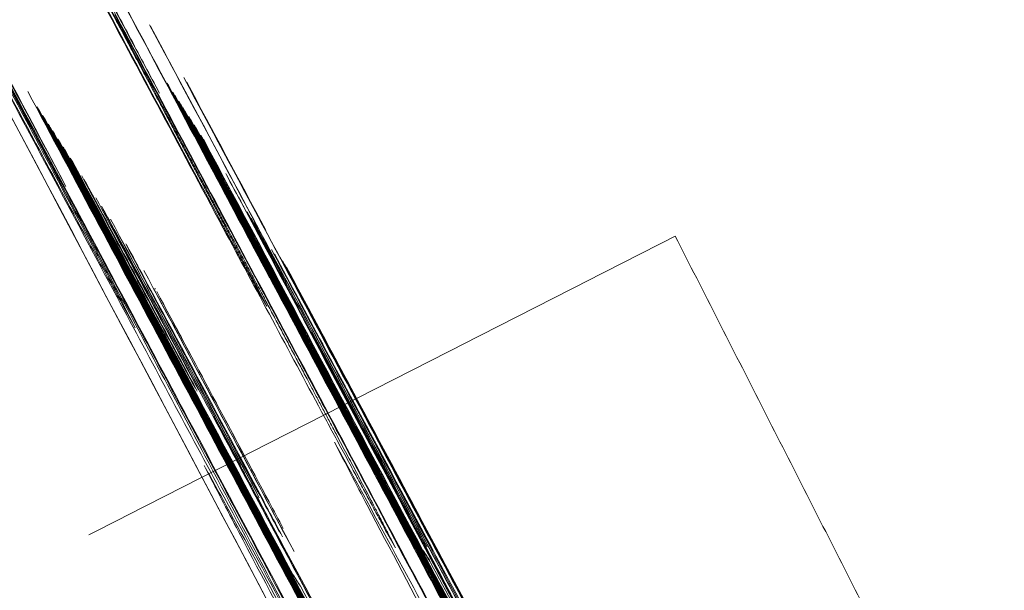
# Model space of a CAD drawing. Header units: millimetres. Extents: x -10 to 594, y 0 to 420.
# Tile 26 of 656: x 166.1619 to 166.2117, y 50.2089 to 50.2377. Entities that reach past the tile are written whole.
import ezdxf

# ---------------------------------------------------------------- set-up
doc = ezdxf.new("R2010")
doc.units = ezdxf.units.MM
doc.layers.add('1', color=7, linetype='Continuous', true_color=0xffffff)

msp = doc.modelspace()

# ---------------------------------------------------------------- linework, layer by layer
at = {"layer": '1', "color": 155, "linetype": 'Continuous', "lineweight": 18}
for p, q in [((166.173854, 50.224332), (166.174401, 50.223256)), ((166.174401, 50.223256), (166.174101, 50.223777)), ((166.180468, 50.211827), (166.180919, 50.211044))]:
    msp.add_line(p, q, dxfattribs=at)
for points, knots in [([(166.34648, 48.650572), (166.267545, 48.798879), (166.110732, 49.093856), (165.81123, 49.657972), (165.481888, 50.278515), (165.213489, 50.782734), (165.149557, 50.902466), (165.149558, 50.902464)], [0, 0, 0, 0, 0.125, 0.25, 0.5, 0.75, 1, 1, 1, 1]), ([(165.149558, 50.902464), (165.149662, 50.90227), (165.213634, 50.782461), (165.481888, 50.278515), (165.81123, 49.657972), (166.110732, 49.093856), (166.267545, 48.798879), (166.34648, 48.650572)], [0, 0, 0, 0, 0.249695, 0.499797, 0.749898, 0.874949, 1, 1, 1, 1]), ([(166.360392, 48.656626), (166.281991, 48.804127), (166.126242, 49.097496), (165.82879, 49.658515), (165.501739, 50.275595), (165.235264, 50.776905), (165.171804, 50.895922), (165.171805, 50.89592)], [0, 0, 0, 0, 0.125, 0.25, 0.5, 0.75, 1, 1, 1, 1]), ([(165.171804, 50.895921), (165.171805, 50.89592), (165.235264, 50.776905), (165.501739, 50.275595), (165.82879, 49.658515), (166.126242, 49.097496), (166.281991, 48.804127), (166.360392, 48.656626)], [0, 0, 0, 0, 0.25, 0.5, 0.75, 0.875, 1, 1, 1, 1]), ([(165.824479, 50.867991), (165.824479, 50.86799), (165.825332, 50.866386), (165.82918, 50.859146), (165.835596, 50.847074), (165.844553, 50.830221), (165.855973, 50.80873), (165.86983, 50.782648), (165.886095, 50.752029), (165.904742, 50.716918), (165.925711, 50.677424), (165.948966, 50.633614), (165.974473, 50.58555), (166.002161, 50.533361), (166.031886, 50.477318), (166.063544, 50.417612), (166.097077, 50.354356), (166.132435, 50.287642), (166.169525, 50.217645), (166.208275, 50.144502), (166.248654, 50.068275), (166.290581, 49.989119), (166.333877, 49.907373), (166.378394, 49.823321), (166.424058, 49.737109), (166.47083, 49.648816), (166.518605, 49.558644), (166.567294, 49.46677), (166.616851, 49.373287), (166.651833, 49.30732), (166.671674, 49.269914), (166.676106, 49.26156), (166.680539, 49.253202), (166.684975, 49.244841), (166.689413, 49.236476), (166.693852, 49.228108), (166.698294, 49.219736), (166.702738, 49.211361), (166.707183, 49.202982), (166.711631, 49.194599), (166.716081, 49.186213), (166.720533, 49.177823), (166.724988, 49.16943), (166.729444, 49.161033), (166.733903, 49.152632), (166.738364, 49.144227), (166.742826, 49.135819), (166.747292, 49.127406), (166.751759, 49.11899), (166.756229, 49.110571), (166.760701, 49.102147), (166.765175, 49.09372), (166.769651, 49.085288), (166.77413, 49.076853), (166.778611, 49.068414), (166.783094, 49.059971), (166.78758, 49.051524), (166.792068, 49.043073), (166.796558, 49.034618), (166.801051, 49.026158), (166.805546, 49.017695), (166.810043, 49.009228), (166.814543, 49.000757), (166.819045, 48.992282), (166.82355, 48.983802), (166.828057, 48.975319), (166.832567, 48.966831), (166.837079, 48.958339), (166.841593, 48.949843), (166.84611, 48.941343), (166.85063, 48.932838), (166.855152, 48.924329), (166.859676, 48.915816), (166.864203, 48.907299), (166.868733, 48.898777), (166.871754, 48.893095), (166.873265, 48.890253)], [0, 0, 0, 0, 0.031081, 0.062158, 0.093305, 0.1246, 0.155888, 0.187056, 0.218181, 0.249337, 0.280514, 0.31167, 0.342879, 0.374214, 0.405539, 0.436746, 0.467909, 0.4991, 0.530268, 0.561397, 0.592563, 0.623843, 0.655121, 0.686287, 0.717423, 0.748611, 0.779829, 0.811039, 0.842328, 0.873781, 0.876531, 0.879279, 0.882027, 0.884774, 0.887519, 0.890264, 0.893008, 0.895752, 0.898494, 0.901236, 0.903978, 0.906719, 0.909459, 0.912199, 0.914939, 0.917678, 0.920417, 0.923156, 0.925895, 0.928633, 0.931372, 0.934111, 0.936849, 0.939588, 0.942328, 0.945067, 0.947807, 0.950547, 0.953288, 0.956029, 0.95877, 0.961513, 0.964256, 0.966999, 0.969744, 0.972489, 0.975235, 0.977982, 0.98073, 0.98348, 0.98623, 0.988981, 0.991734, 0.994488, 0.997243, 1, 1, 1, 1]), ([(166.873265, 48.890253), (166.803682, 49.021144), (166.665621, 49.281218), (166.402497, 49.777725), (166.114057, 50.322512), (165.879989, 50.763625), (165.824479, 50.867991), (165.824479, 50.86799)], [0, 0, 0, 0, 0.125, 0.25, 0.5, 0.75, 1, 1, 1, 1]), ([(165.010917, 50.862564), (165.010917, 50.862563), (165.076066, 50.741952), (165.349727, 50.233878), (165.685703, 49.608417), (165.991128, 49.039987), (166.150954, 48.742869), (166.231371, 48.593528)], [0, 0, 0, 0, 0.249998, 0.499996, 0.749994, 0.874994, 1, 1, 1, 1]), ([(166.231365, 48.593525), (166.150957, 48.742846), (165.991141, 49.039943), (165.685724, 49.608353), (165.349749, 50.233807), (165.076099, 50.741862), (165.010954, 50.862466), (165.010954, 50.862465)], [0, 0, 0, 0, 0.124994, 0.249995, 0.499996, 0.749998, 1, 1, 1, 1]), ([(164.995845, 50.83621), (164.995846, 50.83621), (165.060648, 50.716479), (165.333018, 50.211877), (165.667596, 49.590419), (165.971761, 49.025611), (166.130906, 48.730415), (166.210969, 48.582059)], [0, 0, 0, 0, 0.25, 0.5, 0.75, 0.875, 1, 1, 1, 1]), ([(166.210968, 48.582059), (166.130906, 48.730415), (165.97176, 49.025611), (165.667596, 49.590419), (165.333018, 50.211877), (165.060648, 50.716479), (164.993918, 50.839772), (164.99596, 50.835998), (164.996189, 50.835575)], [0, 0, 0, 0, 0.123168, 0.246336, 0.492672, 0.739007, 0.985343, 1, 1, 1, 1]), ([(166.397436, 48.662957), (166.324891, 48.799597), (166.180731, 49.071435), (165.90541, 49.591285), (165.603024, 50.162575), (165.357587, 50.625226), (165.299371, 50.734703), (165.299371, 50.734701)], [0, 0, 0, 0, 0.125, 0.25, 0.5, 0.75, 1, 1, 1, 1]), ([(165.299371, 50.734702), (165.299371, 50.734701), (165.357587, 50.625226), (165.603024, 50.162575), (165.90541, 49.591285), (166.180731, 49.071435), (166.324891, 48.799597), (166.397436, 48.662957)], [0, 0, 0, 0, 0.25, 0.5, 0.75, 0.875, 1, 1, 1, 1]), ([(165.290076, 50.636809), (165.290077, 50.636808), (165.346303, 50.531375), (165.583798, 50.08514), (165.876931, 49.533319), (166.137319, 49.043444), (166.269885, 48.794341), (166.333172, 48.675529)], [0, 0, 0, 0, 0.253116, 0.506233, 0.759349, 0.885908, 1, 1, 1, 1]), ([(166.333172, 48.675529), (166.269885, 48.794341), (166.137319, 49.043444), (165.876931, 49.533319), (165.583798, 50.08514), (165.346303, 50.531375), (165.290076, 50.636809), (165.290077, 50.636808)], [0, 0, 0, 0, 0.114092, 0.240651, 0.493767, 0.746884, 1, 1, 1, 1]), ([(166.180934, 48.551392), (166.108944, 48.68419), (165.965745, 48.948576), (165.691956, 49.45458), (165.391147, 50.010784), (165.147573, 50.460417), (165.089944, 50.566614), (165.089945, 50.566612)], [0, 0, 0, 0, 0.125, 0.25, 0.5, 0.75, 1, 1, 1, 1]), ([(165.089944, 50.566613), (165.089945, 50.566612), (165.147573, 50.460417), (165.391147, 50.010784), (165.691956, 49.45458), (165.965745, 48.948576), (166.108944, 48.68419), (166.180934, 48.551392)], [0, 0, 0, 0, 0.25, 0.5, 0.75, 0.875, 1, 1, 1, 1]), ([(166.168974, 50.234031), (166.168495, 50.234936), (166.167537, 50.236743), (166.166097, 50.23946), (166.164657, 50.242177), (166.163215, 50.244895), (166.161773, 50.247615), (166.160331, 50.250337), (166.158887, 50.253059), (166.157443, 50.255784), (166.155998, 50.258507), (166.154899, 50.260581), (166.15412, 50.262048), (166.153628, 50.262977), (166.153036, 50.264093), (166.152347, 50.265393), (166.151559, 50.266879), (166.150673, 50.26855), (166.149689, 50.270406), (166.148606, 50.272449), (166.147216, 50.275069), (166.145635, 50.278051), (166.143974, 50.281183), (166.14256, 50.28385), (166.141392, 50.286051), (166.140693, 50.28737), (166.140385, 50.28795)], [0, 0, 0, 0, 0.050324, 0.100581, 0.150772, 0.200898, 0.250957, 0.300951, 0.350879, 0.400741, 0.450538, 0.500269, 0.513928, 0.531114, 0.551827, 0.576068, 0.603838, 0.635137, 0.669966, 0.708325, 0.750215, 0.817818, 0.8766, 0.926559, 0.967692, 1, 1, 1, 1]), ([(166.163679, 50.243913), (166.16412, 50.24309), (166.165, 50.241447), (166.166324, 50.238976), (166.167648, 50.236506), (166.168532, 50.234855), (166.168974, 50.234031)], [0, 0, 0, 0, 0.251062, 0.501413, 0.751058, 1, 1, 1, 1]), ([(166.166384, 50.238449), (166.166545, 50.238145), (166.166869, 50.237534), (166.167351, 50.236624), (166.167832, 50.235716), (166.168313, 50.234809), (166.168793, 50.233902), (166.169221, 50.233095), (166.169601, 50.232377), (166.169936, 50.231744), (166.170272, 50.231111), (166.170609, 50.230475), (166.170947, 50.229838), (166.171286, 50.229199), (166.171626, 50.228558), (166.171966, 50.227916), (166.172196, 50.227482), (166.172311, 50.227266)], [0, 0, 0, 0, 0.081735, 0.164054, 0.246961, 0.330462, 0.414562, 0.499265, 0.558065, 0.616041, 0.673207, 0.729576, 0.785164, 0.839984, 0.894053, 0.947386, 1, 1, 1, 1]), ([(166.172206, 50.227573), (166.172058, 50.227851), (166.171763, 50.228407), (166.171318, 50.229245), (166.170872, 50.230084), (166.170426, 50.230924), (166.16998, 50.231764), (166.169584, 50.232508), (166.169243, 50.23315), (166.168957, 50.233688), (166.168671, 50.234225), (166.168387, 50.234761), (166.168103, 50.235296), (166.167819, 50.23583), (166.167536, 50.236363), (166.167254, 50.236895), (166.167068, 50.237245), (166.166974, 50.237421)], [0, 0, 0, 0, 0.084613, 0.168752, 0.252424, 0.335638, 0.418401, 0.500721, 0.553663, 0.60719, 0.661326, 0.716089, 0.7715, 0.827579, 0.884343, 0.941811, 1, 1, 1, 1]), ([(166.188433, 50.198805), (166.185139, 50.204975), (166.178779, 50.216885), (166.172419, 50.228795), (166.169354, 50.234536)], [0, 0, 0, 0, 0.518019, 1, 1, 1, 1]), ([(166.169355, 50.234536), (166.174789, 50.224359), (166.181149, 50.212449), (166.187509, 50.200539), (166.188434, 50.198806)], [0, 0, 0, 0, 0.854454, 1, 1, 1, 1]), ([(166.188536, 50.198648), (166.187608, 50.200384), (166.181248, 50.212295), (166.174888, 50.224207), (166.169454, 50.234381)], [0, 0, 0, 0, 0.145833, 1, 1, 1, 1]), ([(166.169659, 50.234066), (166.175093, 50.22389), (166.181455, 50.211976), (166.187817, 50.200063), (166.188745, 50.198326)], [0, 0, 0, 0, 0.854167, 1, 1, 1, 1]), ([(166.188838, 50.198182), (166.18791, 50.199919), (166.181548, 50.211833), (166.175186, 50.223748), (166.16975, 50.233925)], [0, 0, 0, 0, 0.145833, 1, 1, 1, 1]), ([(166.16995, 50.233618), (166.175386, 50.223439), (166.182015, 50.211026), (166.188644, 50.198613), (166.189837, 50.196379)], [0, 0, 0, 0, 0.82, 1, 1, 1, 1]), ([(166.162772, 50.233335), (166.166116, 50.227073), (166.172806, 50.214545), (166.179495, 50.202017), (166.182841, 50.195751)], [0, 0, 0, 0, 0.499819, 1, 1, 1, 1]), ([(166.195497, 50.185811), (166.192448, 50.191521), (166.183962, 50.20741), (166.175476, 50.2233), (166.170039, 50.233481)], [0, 0, 0, 0, 0.359375, 1, 1, 1, 1]), ([(166.189257, 50.197536), (166.185956, 50.203717), (166.179591, 50.215636), (166.173225, 50.227555), (166.170161, 50.233293)], [0, 0, 0, 0, 0.51863, 1, 1, 1, 1]), ([(166.170164, 50.233294), (166.175607, 50.223102), (166.181973, 50.211183), (166.188338, 50.199265), (166.18926, 50.197538)], [0, 0, 0, 0, 0.855072, 1, 1, 1, 1]), ([(166.189367, 50.197368), (166.188438, 50.199106), (166.182073, 50.211026), (166.175706, 50.222946), (166.170268, 50.233128)], [0, 0, 0, 0, 0.145833, 1, 1, 1, 1]), ([(166.170458, 50.232835), (166.175897, 50.222651), (166.182265, 50.210729), (166.188632, 50.198808), (166.189561, 50.197069)], [0, 0, 0, 0, 0.854167, 1, 1, 1, 1]), ([(166.189648, 50.196936), (166.188719, 50.198674), (166.182351, 50.210597), (166.175983, 50.22252), (166.170543, 50.232704)], [0, 0, 0, 0, 0.145833, 1, 1, 1, 1]), ([(166.163565, 50.232115), (166.166911, 50.225849), (166.173607, 50.213312), (166.180302, 50.200775), (166.183651, 50.194505)], [0, 0, 0, 0, 0.499816, 1, 1, 1, 1]), ([(166.170728, 50.23242), (166.176169, 50.222233), (166.182804, 50.209812), (166.189438, 50.19739), (166.190632, 50.195155)], [0, 0, 0, 0, 0.82, 1, 1, 1, 1]), ([(166.19629, 50.18459), (166.193238, 50.190304), (166.184745, 50.206204), (166.176252, 50.222105), (166.170811, 50.232292)], [0, 0, 0, 0, 0.359375, 1, 1, 1, 1]), ([(166.182223, 50.211014), (166.180216, 50.214771), (166.176499, 50.221729), (166.172782, 50.228688), (166.171072, 50.23189)], [0, 0, 0, 0, 0.539854, 1, 1, 1, 1]), ([(166.164463, 50.230732), (166.166459, 50.226994), (166.170176, 50.220037), (166.173892, 50.213079), (166.175612, 50.209859)], [0, 0, 0, 0, 0.537143, 1, 1, 1, 1]), ([(166.174101, 50.223777), (166.174037, 50.223894), (166.173912, 50.224126), (166.173721, 50.224482), (166.173529, 50.224838), (166.173336, 50.225196), (166.173144, 50.225554), (166.172973, 50.225871), (166.172831, 50.226136), (166.172718, 50.226345), (166.172607, 50.226552), (166.172496, 50.226757), (166.172386, 50.226961), (166.172278, 50.227162), (166.17217, 50.227361), (166.172063, 50.227559), (166.171995, 50.227685), (166.17196, 50.22775)], [0, 0, 0, 0, 0.087908, 0.173947, 0.258139, 0.340507, 0.421078, 0.499876, 0.546735, 0.595654, 0.646694, 0.699905, 0.755336, 0.813026, 0.873012, 0.935327, 1, 1, 1, 1]), ([(166.176441, 50.219584), (166.176319, 50.219813), (166.176078, 50.220269), (166.175711, 50.22096), (166.175344, 50.221652), (166.174977, 50.222346), (166.174608, 50.22304), (166.17429, 50.22364), (166.174027, 50.224135), (166.173821, 50.224524), (166.173616, 50.224911), (166.173412, 50.225296), (166.173208, 50.22568), (166.173006, 50.226063), (166.172804, 50.226444), (166.172603, 50.226823), (166.172403, 50.227201), (166.172272, 50.227448), (166.172206, 50.227573)], [0, 0, 0, 0, 0.085554, 0.170233, 0.25405, 0.337016, 0.419145, 0.500449, 0.546267, 0.592944, 0.640505, 0.688974, 0.738372, 0.788721, 0.84004, 0.892348, 0.945662, 1, 1, 1, 1]), ([(166.172311, 50.227266), (166.172337, 50.227217), (166.172389, 50.227117), (166.172466, 50.226972), (166.172541, 50.226828), (166.172615, 50.226687), (166.172688, 50.226547), (166.172761, 50.226409), (166.172831, 50.226274), (166.172903, 50.226138), (166.172951, 50.226046), (166.17299, 50.22597), (166.17302, 50.225913), (166.17306, 50.225839), (166.173109, 50.225745), (166.173169, 50.225632), (166.173238, 50.225499), (166.173318, 50.225348), (166.173427, 50.225142), (166.173552, 50.224905), (166.173678, 50.224666), (166.173778, 50.224477), (166.173831, 50.224376), (166.173854, 50.224332)], [0, 0, 0, 0, 0.050823, 0.102785, 0.155898, 0.210171, 0.265614, 0.322236, 0.380044, 0.439048, 0.499254, 0.514043, 0.533496, 0.55765, 0.586525, 0.620131, 0.658477, 0.701567, 0.749404, 0.831928, 0.901187, 0.957199, 1, 1, 1, 1]), ([(166.175064, 50.225743), (166.180531, 50.215517), (166.18693, 50.203545), (166.193329, 50.191575), (166.194263, 50.189829)], [0, 0, 0, 0, 0.854167, 1, 1, 1, 1]), ([(166.194285, 50.189794), (166.193352, 50.191539), (166.186953, 50.20351), (166.180553, 50.215482), (166.175087, 50.225708)], [0, 0, 0, 0, 0.145833, 1, 1, 1, 1]), ([(166.175134, 50.225636), (166.180601, 50.215409), (166.187001, 50.203437), (166.1934, 50.191466), (166.194333, 50.18972)], [0, 0, 0, 0, 0.854167, 1, 1, 1, 1]), ([(166.194354, 50.189688), (166.193421, 50.191434), (166.187021, 50.203406), (166.180621, 50.215378), (166.175154, 50.225605)], [0, 0, 0, 0, 0.145833, 1, 1, 1, 1]), ([(166.175195, 50.225541), (166.180663, 50.215313), (166.18733, 50.202842), (166.193997, 50.190371), (166.195196, 50.188126)], [0, 0, 0, 0, 0.82, 1, 1, 1, 1]), ([(166.17524, 50.225472), (166.180708, 50.215244), (166.187108, 50.203271), (166.193509, 50.191299), (166.194442, 50.189553)], [0, 0, 0, 0, 0.854167, 1, 1, 1, 1]), ([(166.194458, 50.189528), (166.193525, 50.191274), (166.187125, 50.203246), (166.180724, 50.21522), (166.175256, 50.225447)], [0, 0, 0, 0, 0.145833, 1, 1, 1, 1]), ([(166.175288, 50.225398), (166.180756, 50.21517), (166.187157, 50.203196), (166.193558, 50.191223), (166.194491, 50.189477)], [0, 0, 0, 0, 0.854167, 1, 1, 1, 1]), ([(166.194505, 50.189456), (166.193572, 50.191202), (166.187171, 50.203175), (166.18077, 50.215149), (166.175302, 50.225377)], [0, 0, 0, 0, 0.145833, 1, 1, 1, 1]), ([(166.175326, 50.22534), (166.180795, 50.21511), (166.187464, 50.202635), (166.194133, 50.190161), (166.195333, 50.187916)], [0, 0, 0, 0, 0.820024, 1, 1, 1, 1]), ([(166.179677, 50.213455), (166.179596, 50.213608), (166.179435, 50.213913), (166.17919, 50.214377), (166.178945, 50.214842), (166.178698, 50.215309), (166.17845, 50.215778), (166.178201, 50.216248), (166.177978, 50.216669), (166.177788, 50.21703), (166.177632, 50.217325), (166.177477, 50.217618), (166.177324, 50.217908), (166.177172, 50.218195), (166.177022, 50.218479), (166.176874, 50.218761), (166.176727, 50.219039), (166.176582, 50.219315), (166.176488, 50.219494), (166.176441, 50.219584)], [0, 0, 0, 0, 0.074423, 0.147842, 0.220265, 0.291702, 0.362163, 0.431657, 0.500195, 0.543969, 0.589052, 0.635474, 0.683264, 0.732446, 0.783044, 0.83508, 0.888572, 0.94354, 1, 1, 1, 1]), ([(166.17718, 50.21792), (166.177267, 50.217758), (166.177443, 50.217431), (166.177704, 50.216949), (166.177963, 50.216469), (166.178222, 50.21599), (166.17848, 50.215513), (166.17871, 50.215087), (166.178919, 50.214701), (166.179108, 50.214351), (166.179298, 50.213998), (166.179489, 50.213644), (166.179682, 50.213287), (166.179876, 50.212927), (166.180071, 50.212565), (166.180267, 50.212201), (166.180402, 50.21195), (166.180468, 50.211827)], [0, 0, 0, 0, 0.080343, 0.161841, 0.244502, 0.328333, 0.41334, 0.499529, 0.562078, 0.62284, 0.681833, 0.73908, 0.794603, 0.848427, 0.900581, 0.951094, 1, 1, 1, 1]), ([(166.180919, 50.211044), (166.180897, 50.211087), (166.180852, 50.211174), (166.180783, 50.211309), (166.180711, 50.211446), (166.180639, 50.211587), (166.180564, 50.211731), (166.180488, 50.211878), (166.18041, 50.212028), (166.18033, 50.212181), (166.18025, 50.212335), (166.180183, 50.212465), (166.180139, 50.21255), (166.180113, 50.212598), (166.180085, 50.212653), (166.180055, 50.212713), (166.180022, 50.212777), (166.179987, 50.212845), (166.17995, 50.212919), (166.179902, 50.213013), (166.179847, 50.213122), (166.179785, 50.213245), (166.179731, 50.213349), (166.179693, 50.213423), (166.179677, 50.213455)], [0, 0, 0, 0, 0.053211, 0.105706, 0.157487, 0.208557, 0.258919, 0.308575, 0.357529, 0.405783, 0.453341, 0.500207, 0.515159, 0.534746, 0.558983, 0.587881, 0.621442, 0.659672, 0.702571, 0.750142, 0.833099, 0.902389, 0.958018, 1, 1, 1, 1]), ([(166.186839, 50.202318), (166.186034, 50.203825), (166.184442, 50.206806), (166.182849, 50.209788), (166.182061, 50.211263)], [0, 0, 0, 0, 0.505301, 1, 1, 1, 1]), ([(166.175453, 50.210105), (166.176526, 50.208095), (166.178676, 50.204071), (166.180825, 50.200047), (166.181901, 50.198032)], [0, 0, 0, 0, 0.499415, 1, 1, 1, 1]), ([(166.182545, 50.209725), (166.183472, 50.207989), (166.185326, 50.204516), (166.18718, 50.201044), (166.188107, 50.199307)], [0, 0, 0, 0, 0.5, 1, 1, 1, 1]), ([(166.176106, 50.209104), (166.176043, 50.209201), (166.175922, 50.209387), (166.175798, 50.209578), (166.175739, 50.209669)], [0, 0, 0, 0, 0.522332, 1, 1, 1, 1]), ([(166.188186, 50.199186), (166.187259, 50.200922), (166.185405, 50.204395), (166.18355, 50.207868), (166.182623, 50.209604)], [0, 0, 0, 0, 0.5, 1, 1, 1, 1])]:
    msp.add_open_spline(points, degree=3, knots=knots, dxfattribs=at)
for points, degree in [([(166.144292, 50.26694), (166.150953, 50.254382), (166.157603, 50.241838), (166.164244, 50.229311)], 3), ([(166.166974, 50.237421), (166.163952, 50.243093), (166.16093, 50.248766), (166.157907, 50.254439)], 3), ([(166.170138, 50.231666), (166.167914, 50.235825), (166.16569, 50.239985), (166.163466, 50.244144)], 3), ([(166.164362, 50.24381), (166.165674, 50.241349), (166.166986, 50.238888), (166.168298, 50.236427)], 3), ([(166.168375, 50.236308), (166.167063, 50.23877), (166.165751, 50.241231), (166.164438, 50.243693)], 3), ([(166.157223, 50.242277), (166.15951, 50.237999), (166.161797, 50.233722), (166.164084, 50.229444)], 3), ([(166.164244, 50.229311), (166.162239, 50.233053), (166.160234, 50.236795), (166.158229, 50.240537)], 3), ([(166.168973, 50.233318), (166.167696, 50.235706), (166.166419, 50.238093), (166.165142, 50.240481)], 3), ([(166.165536, 50.23967), (166.167758, 50.235514), (166.16998, 50.231358), (166.172202, 50.227202)], 3), ([(166.159121, 50.238223), (166.160323, 50.235976), (166.161524, 50.233729), (166.162726, 50.231482)], 3), ([(166.166714, 50.237997), (166.167992, 50.235608), (166.16927, 50.23322), (166.170548, 50.230831)], 3), ([(166.168476, 50.237476), (166.169814, 50.234974), (166.171152, 50.232472), (166.172491, 50.22997)], 3), ([(166.172535, 50.229902), (166.171197, 50.232403), (166.169859, 50.234905), (166.168521, 50.237407)], 3), ([(166.166834, 50.223703), (166.164531, 50.228012), (166.162228, 50.232321), (166.159925, 50.23663)], 3), ([(166.165761, 50.225974), (166.163843, 50.229591), (166.161925, 50.23321), (166.160006, 50.23683)], 3), ([(166.168298, 50.236427), (166.170669, 50.231981), (166.173041, 50.227536), (166.175412, 50.22309)], 3), ([(166.17549, 50.222971), (166.173118, 50.227416), (166.170747, 50.231862), (166.168375, 50.236308)], 3), ([(166.164904, 50.227825), (166.163681, 50.230113), (166.162457, 50.2324), (166.161234, 50.234688)], 3), ([(166.170207, 50.234809), (166.171538, 50.23232), (166.172867, 50.229831), (166.174197, 50.227342)], 3), ([(166.174217, 50.227312), (166.172887, 50.229801), (166.171557, 50.23229), (166.170227, 50.234779)], 3), ([(166.161492, 50.234134), (166.163305, 50.230723), (166.165116, 50.227313), (166.166928, 50.223903)], 3), ([(166.16954, 50.220564), (166.167133, 50.225077), (166.164725, 50.22959), (166.162318, 50.234103)], 3), ([(166.169454, 50.234381), (166.169421, 50.234433), (166.169388, 50.234485), (166.169355, 50.234536)], 3), ([(166.174339, 50.227125), (166.173008, 50.229615), (166.171677, 50.232105), (166.170346, 50.234595)], 3), ([(166.170362, 50.234571), (166.171693, 50.232081), (166.173024, 50.22959), (166.174355, 50.2271)], 3), ([(166.182842, 50.195752), (166.176153, 50.208279), (166.169463, 50.220807), (166.162773, 50.233335)], 3), ([(166.162773, 50.233335), (166.162818, 50.233267), (166.162862, 50.233198), (166.162906, 50.23313)], 3), ([(166.162906, 50.23313), (166.16948, 50.220819), (166.176053, 50.208508), (166.182626, 50.196198)], 3), ([(166.17196, 50.22775), (166.170964, 50.229606), (166.169969, 50.231462), (166.168973, 50.233318)], 3), ([(166.162914, 50.233023), (166.16525, 50.228644), (166.167586, 50.224265), (166.169922, 50.219886)], 3), ([(166.163064, 50.232886), (166.163107, 50.232821), (166.163149, 50.232756), (166.16319, 50.232691)], 3), ([(166.182788, 50.195949), (166.176214, 50.208261), (166.169639, 50.220573), (166.163064, 50.232886)], 3), ([(166.16319, 50.232691), (166.169767, 50.220377), (166.176342, 50.208064), (166.182917, 50.195751)], 3), ([(166.163345, 50.232453), (166.163387, 50.232389), (166.163428, 50.232326), (166.163469, 50.232263)], 3), ([(166.183723, 50.194294), (166.176931, 50.207013), (166.170138, 50.219732), (166.163345, 50.232453)], 3), ([(166.163469, 50.232263), (166.167996, 50.223786), (166.172523, 50.21531), (166.177049, 50.206833)], 3), ([(166.163565, 50.232116), (166.163607, 50.232051), (166.163649, 50.231986), (166.16369, 50.231922)], 3), ([(166.183651, 50.194505), (166.176956, 50.207041), (166.170261, 50.219578), (166.163565, 50.232116)], 3), ([(166.16369, 50.231922), (166.17027, 50.219602), (166.176849, 50.207283), (166.183428, 50.194965)], 3), ([(166.163838, 50.231694), (166.163878, 50.231633), (166.163917, 50.231572), (166.163957, 50.231512)], 3), ([(166.183579, 50.194732), (166.176999, 50.207052), (166.170419, 50.219372), (166.163838, 50.231694)], 3), ([(166.176664, 50.219442), (166.174489, 50.223517), (166.172314, 50.227591), (166.170138, 50.231666)], 3), ([(166.171076, 50.231892), (166.174793, 50.224934), (166.17851, 50.217975), (166.182227, 50.211017)], 3), ([(166.182323, 50.21087), (166.178615, 50.217812), (166.174906, 50.224754), (166.171198, 50.231696)], 3), ([(166.162726, 50.231482), (166.163653, 50.229753), (166.16458, 50.228023), (166.165508, 50.226293)], 3), ([(166.163957, 50.231512), (166.170538, 50.219189), (166.177119, 50.206867), (166.1837, 50.194546)], 3), ([(166.184496, 50.193104), (166.177698, 50.205831), (166.1709, 50.21856), (166.164101, 50.231289)], 3), ([(166.164101, 50.231289), (166.16414, 50.23123), (166.164178, 50.23117), (166.164216, 50.231112)], 3), ([(166.164216, 50.231112), (166.173266, 50.214169), (166.182315, 50.197227), (166.191363, 50.180287)], 3), ([(166.164464, 50.230732), (166.164507, 50.230664), (166.164551, 50.230597), (166.164594, 50.23053)], 3), ([(166.175613, 50.209859), (166.171897, 50.216817), (166.16818, 50.223774), (166.164464, 50.230732)], 3), ([(166.170548, 50.230831), (166.172108, 50.227909), (166.173669, 50.224987), (166.175229, 50.222064)], 3), ([(166.164594, 50.23053), (166.16831, 50.223574), (166.172025, 50.216618), (166.175741, 50.209662)], 3), ([(166.174544, 50.224692), (166.17351, 50.226636), (166.172477, 50.228581), (166.171443, 50.230525)], 3), ([(166.1707, 50.21925), (166.168814, 50.22278), (166.166928, 50.226309), (166.165043, 50.229839)], 3), ([(166.165147, 50.229679), (166.167032, 50.226149), (166.168918, 50.222619), (166.170804, 50.219089)], 3), ([(166.171863, 50.229879), (166.172948, 50.227855), (166.174033, 50.225831), (166.175118, 50.223807)], 3), ([(166.172329, 50.229955), (166.172617, 50.229423), (166.172905, 50.228891), (166.173193, 50.228359)], 3), ([(166.176367, 50.222413), (166.175038, 50.224901), (166.173708, 50.227389), (166.172379, 50.229878)], 3), ([(166.172491, 50.22997), (166.174893, 50.225477), (166.177296, 50.220983), (166.179699, 50.216489)], 3), ([(166.179744, 50.21642), (166.177341, 50.220914), (166.174938, 50.225408), (166.172535, 50.229902)], 3), ([(166.164084, 50.229444), (166.166349, 50.225201), (166.168614, 50.220959), (166.170878, 50.216717)], 3), ([(166.170889, 50.218958), (166.169003, 50.222489), (166.167117, 50.226019), (166.165231, 50.22955)], 3), ([(166.165757, 50.22874), (166.167488, 50.225499), (166.169219, 50.222259), (166.170951, 50.219019)], 3), ([(166.166817, 50.226828), (166.166558, 50.22732), (166.166299, 50.227812), (166.16604, 50.228304)], 3), ([(166.166118, 50.228183), (166.166422, 50.227622), (166.166725, 50.227062), (166.167028, 50.226502)], 3), ([(166.173193, 50.228359), (166.174009, 50.226839), (166.174824, 50.225318), (166.17564, 50.223798)], 3), ([(166.16931, 50.219574), (166.167841, 50.222325), (166.166373, 50.225075), (166.164904, 50.227825)], 3), ([(166.166505, 50.227655), (166.168944, 50.223093), (166.171383, 50.218532), (166.173822, 50.213971)], 3), ([(166.173413, 50.228021), (166.17419, 50.22656), (166.174966, 50.225101), (166.175742, 50.223641)], 3), ([(166.176071, 50.223134), (166.175253, 50.224659), (166.174434, 50.226184), (166.173615, 50.227709)], 3), ([(166.172202, 50.227202), (166.173861, 50.224108), (166.17552, 50.221014), (166.17718, 50.21792)], 3), ([(166.173765, 50.227479), (166.174313, 50.226459), (166.174861, 50.225438), (166.175409, 50.224418)], 3), ([(166.174197, 50.227342), (166.176594, 50.222858), (166.17899, 50.218374), (166.181386, 50.21389)], 3), ([(166.181407, 50.213859), (166.17901, 50.218343), (166.176614, 50.222828), (166.174217, 50.227312)], 3), ([(166.195068, 50.226801), (166.165409, 50.211688)], 1), ([(166.165409, 50.211688), (166.195068, 50.226801)], 1), ([(166.169303, 50.222151), (166.168475, 50.22371), (166.167646, 50.225269), (166.166817, 50.226828)], 3), ([(166.174022, 50.213573), (166.171656, 50.217998), (166.16929, 50.222423), (166.166924, 50.226849)], 3), ([(166.21247, 50.192648), (166.195068, 50.226801)], 1), ([(166.165508, 50.226293), (166.166163, 50.225076), (166.166819, 50.223859), (166.167475, 50.222641)], 3), ([(166.167028, 50.226502), (166.167903, 50.224873), (166.168777, 50.223244), (166.169651, 50.221616)], 3), ([(166.168063, 50.224908), (166.167799, 50.225409), (166.167534, 50.22591), (166.167269, 50.226411)], 3), ([(166.167319, 50.226334), (166.167618, 50.225781), (166.167916, 50.225228), (166.168214, 50.224675)], 3), ([(166.167215, 50.223211), (166.166731, 50.224132), (166.166246, 50.225053), (166.165761, 50.225974)], 3), ([(166.17465, 50.226116), (166.175433, 50.224646), (166.176216, 50.223176), (166.176998, 50.221706)], 3), ([(166.177234, 50.221343), (166.17642, 50.222862), (166.175605, 50.22438), (166.174791, 50.225899)], 3), ([(166.175374, 50.225266), (166.179109, 50.21828), (166.182843, 50.211295), (166.186577, 50.20431)], 3), ([(166.186587, 50.204295), (166.182852, 50.21128), (166.179118, 50.218266), (166.175383, 50.225251)], 3), ([(166.175414, 50.225203), (166.176748, 50.222708), (166.178082, 50.220213), (166.179416, 50.217719)], 3), ([(166.179418, 50.217715), (166.178084, 50.22021), (166.176751, 50.222705), (166.175417, 50.2252)], 3), ([(166.170569, 50.220201), (166.169734, 50.22177), (166.168899, 50.223339), (166.168063, 50.224908)], 3), ([(166.175488, 50.211404), (166.173057, 50.215955), (166.170624, 50.220506), (166.168192, 50.225057)], 3), ([(166.168214, 50.224675), (166.169084, 50.223053), (166.169954, 50.221431), (166.170824, 50.219809)], 3), ([(166.168759, 50.224122), (166.168742, 50.224148)], 1), ([(166.168744, 50.224141), (166.16875, 50.224132), (166.168756, 50.224123), (166.168761, 50.224115)], 3), ([(166.172039, 50.213995), (166.170304, 50.217231), (166.168569, 50.220467), (166.166834, 50.223703)], 3), ([(166.166928, 50.223903), (166.168379, 50.221167), (166.169829, 50.218432), (166.171279, 50.215697)], 3), ([(166.168711, 50.224097), (166.171071, 50.219681), (166.173431, 50.215265), (166.175791, 50.21085)], 3), ([(166.174522, 50.213364), (166.172627, 50.216908), (166.170732, 50.220453), (166.168837, 50.223997)], 3), ([(166.168841, 50.223992), (166.170736, 50.220448), (166.17263, 50.216903), (166.174525, 50.213359)], 3), ([(166.175742, 50.223641), (166.176792, 50.22167), (166.177843, 50.2197), (166.178893, 50.217729)], 3), ([(166.17861, 50.219224), (166.177811, 50.220719), (166.177012, 50.222214), (166.176213, 50.22371)], 3), ([(166.176219, 50.2237), (166.177019, 50.222203), (166.17782, 50.220706), (166.17862, 50.219209)], 3), ([(166.167746, 50.222168), (166.167569, 50.222516), (166.167392, 50.222863), (166.167215, 50.223211)], 3), ([(166.175412, 50.22309), (166.17779, 50.218635), (166.180167, 50.21418), (166.182545, 50.209725)], 3), ([(166.182623, 50.209604), (166.180245, 50.21406), (166.177868, 50.218515), (166.17549, 50.222971)], 3), ([(166.1793, 50.217103), (166.178224, 50.219113), (166.177147, 50.221124), (166.176071, 50.223134)], 3), ([(166.167475, 50.222641), (166.167565, 50.222484), (166.167656, 50.222326), (166.167746, 50.222168)], 3), ([(166.172672, 50.215831), (166.171549, 50.217938), (166.170426, 50.220044), (166.169303, 50.222151)], 3), ([(166.176259, 50.22258), (166.181993, 50.211809), (166.187722, 50.201047), (166.193446, 50.190293)], 3), ([(166.19591, 50.185704), (166.189403, 50.197929), (166.182889, 50.210166), (166.176367, 50.222413)], 3), ([(166.175229, 50.222064), (166.176741, 50.219227), (166.178252, 50.216391), (166.179764, 50.213554)], 3), ([(166.177415, 50.220535), (166.177166, 50.221006), (166.176918, 50.221477), (166.176669, 50.221949)], 3), ([(166.176745, 50.221832), (166.177028, 50.221308), (166.17731, 50.220785), (166.177593, 50.220261)], 3), ([(166.176998, 50.221706), (166.178054, 50.219728), (166.179109, 50.21775), (166.180164, 50.215773)], 3), ([(166.169651, 50.221616), (166.170792, 50.219484), (166.171933, 50.217353), (166.173074, 50.215221)], 3), ([(166.180457, 50.215321), (166.179383, 50.217328), (166.178308, 50.219336), (166.177234, 50.221343)], 3), ([(166.176761, 50.207033), (166.174354, 50.211543), (166.171947, 50.216053), (166.16954, 50.220564)], 3), ([(166.173953, 50.213859), (166.172825, 50.215973), (166.171697, 50.218087), (166.170569, 50.220201)], 3), ([(166.178972, 50.217608), (166.178453, 50.218584), (166.177934, 50.219559), (166.177415, 50.220535)], 3), ([(166.177593, 50.220261), (166.178137, 50.219246), (166.178682, 50.218232), (166.179226, 50.217217)], 3), ([(166.169922, 50.219886), (166.172271, 50.215486), (166.174619, 50.211086), (166.176967, 50.206686)], 3), ([(166.170824, 50.219809), (166.171973, 50.217663), (166.173121, 50.215517), (166.17427, 50.213371)], 3), ([(166.178654, 50.218627), (166.178398, 50.21911), (166.178141, 50.219594), (166.177884, 50.220077)], 3), ([(166.17795, 50.219976), (166.178226, 50.219463), (166.178502, 50.21895), (166.178777, 50.218438)], 3), ([(166.173575, 50.21157), (166.172153, 50.214238), (166.170732, 50.216906), (166.16931, 50.219574)], 3), ([(166.183892, 50.205874), (166.181483, 50.210396), (166.179074, 50.214919), (166.176664, 50.219442)], 3), ([(166.181809, 50.21324), (166.180743, 50.215235), (166.179676, 50.217229), (166.17861, 50.219224)], 3), ([(166.180223, 50.215682), (166.1797, 50.216663), (166.179177, 50.217645), (166.178654, 50.218627)], 3), ([(166.178777, 50.218438), (166.179319, 50.217427), (166.179861, 50.216416), (166.180403, 50.215405)], 3), ([(166.171706, 50.2177), (166.171936, 50.217265), (166.172165, 50.216831), (166.172394, 50.216397)], 3), ([(166.178893, 50.217729), (166.180214, 50.215254), (166.181535, 50.21278), (166.182856, 50.210305)], 3), ([(166.179416, 50.217718), (166.179682, 50.21722), (166.179949, 50.216722), (166.180215, 50.216224)], 3), ([(166.172561, 50.21614), (166.1723, 50.216623), (166.172039, 50.217105), (166.171779, 50.217588)], 3), ([(166.181339, 50.213169), (166.18055, 50.214649), (166.179761, 50.216128), (166.178972, 50.217608)], 3), ([(166.179226, 50.217217), (166.180299, 50.215213), (166.181371, 50.213209), (166.182443, 50.211205)], 3), ([(166.170878, 50.216717), (166.173386, 50.212009), (166.175894, 50.207301), (166.178402, 50.202594)], 3), ([(166.182517, 50.211091), (166.181445, 50.213095), (166.180372, 50.215099), (166.1793, 50.217103)], 3), ([(166.172394, 50.216397), (166.172856, 50.215529), (166.173317, 50.214662), (166.173778, 50.213795)], 3), ([(166.178915, 50.214422), (166.178554, 50.215074), (166.178192, 50.215725), (166.177831, 50.216378)], 3), ([(166.177831, 50.216378), (166.178383, 50.215314), (166.178934, 50.214252), (166.179484, 50.21319)], 3), ([(166.179699, 50.216489), (166.182098, 50.212001), (166.184497, 50.207513), (166.186896, 50.203025)], 3), ([(166.186941, 50.202956), (166.184542, 50.207444), (166.182143, 50.211932), (166.179744, 50.21642)], 3), ([(166.180215, 50.216224), (166.180748, 50.215227), (166.181281, 50.21423), (166.181813, 50.213233)], 3), ([(166.171279, 50.215697), (166.172398, 50.213578), (166.173517, 50.21146), (166.174636, 50.209342)], 3), ([(166.173981, 50.213492), (166.173508, 50.214375), (166.173034, 50.215258), (166.172561, 50.21614)], 3), ([(166.176881, 50.207945), (166.175478, 50.210573), (166.174075, 50.213202), (166.172672, 50.215831)], 3), ([(166.172933, 50.215811), (166.173163, 50.215377), (166.173394, 50.214943), (166.173624, 50.214509)], 3), ([(166.17374, 50.21433), (166.173492, 50.214791), (166.173245, 50.215252), (166.172997, 50.215712)], 3), ([(166.180164, 50.215773), (166.181489, 50.213292), (166.182814, 50.210811), (166.184138, 50.20833)], 3), ([(166.1826, 50.211228), (166.181808, 50.212712), (166.181015, 50.214197), (166.180223, 50.215682)], 3), ([(166.171238, 50.2152), (166.171609, 50.214528), (166.171981, 50.213856), (166.172352, 50.213185)], 3), ([(166.172974, 50.211858), (166.172396, 50.212971), (166.171817, 50.214085), (166.171238, 50.2152)], 3), ([(166.180403, 50.215405), (166.181208, 50.213901), (166.182013, 50.212396), (166.182818, 50.210892)], 3), ([(166.184471, 50.207818), (166.183133, 50.210319), (166.181795, 50.21282), (166.180457, 50.215321)], 3), ([(166.173624, 50.214509), (166.174095, 50.213625), (166.174566, 50.212741), (166.175037, 50.211857)], 3), ([(166.175205, 50.211598), (166.174717, 50.212509), (166.174228, 50.21342), (166.17374, 50.21433)], 3), ([(166.181839, 50.209015), (166.180864, 50.210817), (166.17989, 50.21262), (166.178915, 50.214422)], 3), ([(166.175467, 50.20764), (166.174325, 50.209758), (166.173182, 50.211877), (166.172039, 50.213995)], 3), ([(166.173778, 50.213795), (166.17449, 50.212459), (166.175203, 50.211124), (166.175915, 50.209788)], 3), ([(166.181386, 50.21389), (166.183784, 50.209404), (166.186182, 50.204918), (166.18858, 50.200432)], 3), ([(166.1886, 50.2004), (166.186203, 50.204887), (166.183805, 50.209373), (166.181407, 50.213859)], 3), ([(166.172352, 50.213185), (166.173351, 50.211337), (166.174349, 50.209489), (166.175348, 50.207642)], 3), ([(166.17747, 50.206973), (166.176307, 50.209146), (166.175144, 50.211319), (166.173981, 50.213492)], 3), ([(166.17524, 50.212021), (166.175001, 50.212468), (166.174762, 50.212916), (166.174523, 50.213363)], 3), ([(166.179484, 50.21319), (166.180664, 50.210956), (166.181843, 50.208722), (166.183022, 50.206489)], 3), ([(166.179764, 50.213554), (166.180943, 50.211336), (166.182123, 50.209118), (166.183302, 50.206901)], 3), ([(166.183719, 50.20871), (166.182926, 50.210197), (166.182133, 50.211683), (166.181339, 50.213169)], 3), ([(166.176648, 50.204904), (166.175424, 50.207221), (166.174199, 50.209539), (166.172974, 50.211858)], 3), ([(166.176898, 50.205321), (166.175791, 50.207404), (166.174683, 50.209487), (166.173575, 50.21157)], 3), ([(166.182066, 50.211265), (166.183658, 50.208284), (166.185251, 50.205302), (166.186844, 50.20232)], 3), ([(166.182227, 50.211017), (166.182174, 50.211099), (166.18212, 50.211182), (166.182066, 50.211265)], 3), ([(166.182309, 50.210921), (166.182435, 50.210728), (166.182558, 50.210538), (166.182679, 50.210353)], 3), ([(166.182695, 50.210298), (166.182574, 50.210484), (166.18245, 50.210675), (166.182323, 50.21087)], 3), ([(166.187506, 50.201291), (166.185902, 50.204293), (166.184299, 50.207296), (166.182695, 50.210298)], 3), ([(166.182856, 50.210305), (166.183919, 50.208314), (166.184983, 50.206324), (166.186046, 50.204333)], 3), ([(166.175453, 50.210105), (166.175507, 50.210022), (166.17556, 50.209941), (166.175613, 50.209859)], 3), ([(166.181901, 50.198033), (166.179752, 50.202057), (166.177603, 50.206081), (166.175453, 50.210105)], 3), ([(166.175915, 50.209788), (166.176631, 50.208446), (166.177348, 50.207104), (166.178064, 50.205762)], 3), ([(166.174636, 50.209342), (166.175068, 50.208505), (166.1755, 50.207669), (166.175931, 50.206833)], 3), ([(166.175741, 50.209662), (166.175866, 50.20947), (166.175988, 50.209282), (166.176108, 50.209097)], 3), ([(166.176108, 50.209097), (166.178085, 50.205395), (166.180063, 50.201692), (166.182041, 50.19799)], 3), ([(166.187551, 50.198394), (166.185647, 50.201934), (166.183743, 50.205475), (166.181839, 50.209015)], 3)]:
    msp.add_open_spline(points, degree=degree, dxfattribs=at)

doc.saveas('drawing.dxf')
